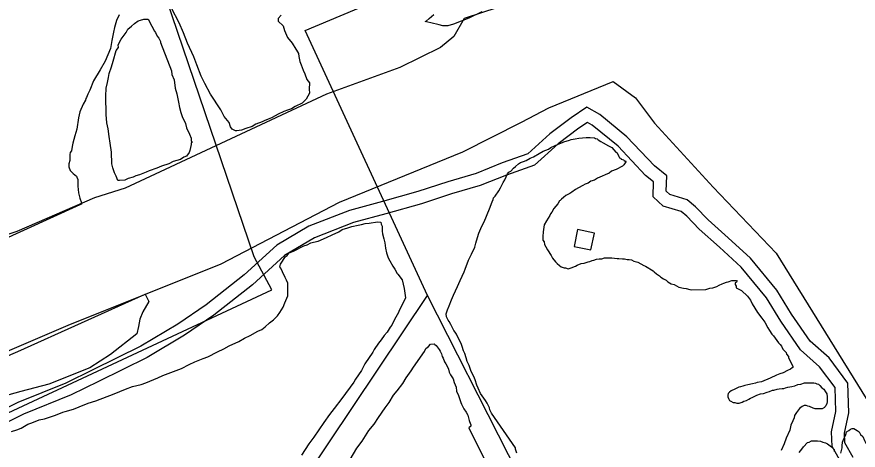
# Model space of a CAD drawing. Extents: x 3297716 to 3335574, y 688621 to 713991.
# Drawn here: x 3304936 to 3306890, y 703418 to 704423 of the extents above; entities that cross this region are included whole.
import ezdxf

# ---------------------------------------------------------------- set-up
doc = ezdxf.new("R2010")
doc.units = 0
for name, color, linetype in [('V-BLDG-OTLN', 7, 'Continuous'), ('V-ROAD-CNTR', 7, 'Continuous'), ('V-SITE-VEGE', 7, 'Continuous'), ('V-TOPO-SHOR', 7, 'Continuous'), ('V-UTIL-LINE', 7, 'Continuous')]:
    doc.layers.add(name, color=color, linetype=linetype)

msp = doc.modelspace()

# ---------------------------------------------------------------- linework, layer by layer
at = {"layer": 'V-BLDG-OTLN'}
msp.add_lwpolyline([(3306277.5, 703921.3), (3306238.3, 703929.5), (3306230.1, 703890.3), (3306269.3, 703882.2)], close=True, dxfattribs=at)
at = {"layer": 'V-ROAD-CNTR'}
for points in [[(3306878.4, 703400.7), (3306858.9, 703434.4), (3306858.3, 703457.2), (3306868.1, 703504.5), (3306865.6, 703573.1), (3306822.3, 703631.7), (3306778.5, 703670.2), (3306735.2, 703733.3), (3306701.2, 703788.5), (3306639.8, 703862.7), (3306587.6, 703910.4), (3306541.7, 703951.6), (3306512.2, 703982.3), (3306492.9, 703998.2), (3306452.2, 704010.6), (3306443.9, 704018.2), (3306445.3, 704054.3), (3306416.7, 704077.2), (3306352.5, 704144.8), (3306289.6, 704196.2), (3306259.8, 704213.6), (3306223.4, 704188.8), (3306173.9, 704151.6), (3306122.4, 704104.7), (3306062.9, 704084), (3306002.6, 704059.8), (3305936.9, 704040.5), (3305866.9, 704017.5), (3305785, 703994.8), (3305708.5, 703974), (3305614, 703937), (3305539.9, 703893.4), (3305463.8, 703824.1), (3305376.1, 703755.1), (3305309.6, 703709.7), (3305224.3, 703658.7), (3305112.3, 703603.8), (3305049.8, 703573.4), (3304938.8, 703528.4), (3304828.9, 703473.4)], [(3306853.4, 703384), (3306829.2, 703425.9), (3306828.2, 703459.9), (3306838, 703507.1), (3306836, 703562.7), (3306800, 703611.3), (3306755.9, 703650.2), (3306710.1, 703716.9), (3306676.7, 703770.9), (3306618, 703841.9), (3306567.4, 703888.2), (3306520.9, 703930), (3306491.8, 703960.3), (3306478.5, 703971.3), (3306436.9, 703983.9), (3306413.4, 704005.5), (3306414.8, 704040.3), (3306396.3, 704055), (3306332.1, 704122.8), (3306272.4, 704171.5), (3306261, 704178.1), (3306240.8, 704164.4), (3306193, 704128.4), (3306138, 704078.4), (3306073.4, 704055.9), (3306012.4, 704031.4), (3305945.8, 704011.9), (3305875.6, 703988.8), (3305793, 703965.9), (3305717.9, 703945.5), (3305627.1, 703909.9), (3305557.8, 703869.1), (3305483.2, 703801.1), (3305393.9, 703730.9), (3305325.8, 703684.4), (3305238.6, 703632.3), (3305125.5, 703576.8), (3305062, 703546), (3304951.2, 703501.1), (3304852.5, 703451.7)]]:
    msp.add_lwpolyline(points, dxfattribs=at)
at = {"layer": 'V-SITE-VEGE'}
for points in [[(3305549.8, 704427.1), (3305542.8, 704418.8), (3305542.9, 704412.7), (3305554.3, 704401.6), (3305557.5, 704391.4), (3305564.9, 704375.2), (3305575.4, 704362), (3305583.8, 704347.9), (3305585.8, 704345.8), (3305590, 704337.7), (3305591.2, 704330.6), (3305593.4, 704319.4), (3305596.6, 704311.3), (3305600.9, 704299.1), (3305605.1, 704290.9), (3305609.4, 704277.7), (3305615.6, 704269.6), (3305614.8, 704255.3), (3305616, 704246.1), (3305608, 704231.7), (3305599, 704222.4), (3305582.7, 704215), (3305573.6, 704209.7), (3305564.5, 704206.5), (3305556.3, 704203.3), (3305543.1, 704197), (3305528.9, 704189.6), (3305521.8, 704186.4), (3305511.7, 704182.2), (3305505.6, 704179), (3305491.4, 704173.7), (3305482.2, 704168.4), (3305468, 704164.1), (3305457.8, 704159.9), (3305446.6, 704158.7), (3305443.5, 704158.7), (3305436.3, 704162.6), (3305432.2, 704167.7), (3305428.9, 704177.9), (3305417.5, 704192), (3305410.1, 704207.2), (3305386, 704243.6), (3305372.4, 704268), (3305363.9, 704285.2), (3305354.3, 704311.6), (3305346.9, 704329.9), (3305332.1, 704361.4), (3305323.5, 704385.8), (3305313, 704409.1), (3305295.1, 704442.6)], [(3306015.8, 704434.2), (3305985.4, 704419.4), (3305949.8, 704405.6), (3305936.6, 704402.3), (3305925.3, 704402.2), (3305917.1, 704404.1), (3305897.6, 704408.9), (3305890.5, 704410.8), (3305884.3, 704411.8), (3305886.3, 704412.8), (3305893.4, 704419), (3305904.5, 704428.4)], [(3305173.9, 704427.8), (3305167.4, 704414.6), (3305163.1, 704398), (3305160.9, 704387), (3305156.6, 704368.3), (3305153.4, 704349.6), (3305141.4, 704319.8), (3305129.4, 704299.9), (3305114.2, 704274.5), (3305105.5, 704252.5), (3305101.1, 704243.6), (3305097.8, 704235.9), (3305096.7, 704233.7), (3305095.7, 704229.3), (3305090.2, 704220.5), (3305082.6, 704202.8), (3305079.4, 704188.5), (3305075.1, 704162), (3305070.8, 704146.6), (3305066.4, 704130.1), (3305064.3, 704122.4), (3305063.2, 704112.4), (3305060, 704108), (3305058.9, 704103.6), (3305058.9, 704089.3), (3305056.8, 704081.6), (3305056.8, 704075), (3305060.2, 704066.2), (3305066.8, 704059.6), (3305074.5, 704053.1), (3305075.7, 704050.9), (3305077.9, 704045.4), (3305078, 704030), (3305079.1, 704014.6), (3305082.5, 704002.5), (3305085.9, 703991.5), (3305085.9, 703988.2), (3305082.6, 703987)], [(3305944.2, 703709.2), (3305940.3, 703715.8), (3305937.4, 703719.5), (3305933.5, 703727), (3305933.4, 703733.7), (3305936.1, 703743.2), (3305939.7, 703752.8), (3305945.2, 703766.1), (3305949.8, 703777.6), (3305959, 703797.7), (3305965.4, 703811), (3305974.6, 703831.1), (3305977.3, 703837.8), (3305984.6, 703858.8), (3305992, 703872.2), (3305999.3, 703888.4), (3306002, 703897.9), (3306005.6, 703911.3), (3306009.3, 703920.8), (3306015.7, 703937.1), (3306021.2, 703947.6), (3306034, 703977.2), (3306039.5, 703993.4), (3306042.2, 703999.1), (3306043.1, 704003), (3306046.9, 704006.8), (3306055.2, 704019.3), (3306058.9, 704026), (3306065.4, 704038.4), (3306069, 704045.1), (3306075.5, 704058.5), (3306078.3, 704062.3), (3306083, 704065.2), (3306089.5, 704072), (3306094.2, 704075.9), (3306100.7, 704081.6), (3306105.4, 704084.6), (3306113, 704087.5), (3306118.7, 704089.5), (3306128.1, 704095.3), (3306135.6, 704098.3), (3306148.8, 704106.1), (3306158.2, 704111), (3306170.4, 704115.9), (3306176.1, 704119.8), (3306186.4, 704124.7), (3306193, 704127.7), (3306203.4, 704131.6), (3306206.2, 704132.6), (3306219.5, 704136.6), (3306223.2, 704138.6), (3306232.7, 704139.7), (3306241.2, 704141.7), (3306258.3, 704142.9), (3306267.8, 704143), (3306277.3, 704142.2), (3306280.1, 704140.4), (3306283.9, 704139.5), (3306285.9, 704137.6), (3306292.6, 704133.9), (3306297.4, 704130.2), (3306309.8, 704123.8), (3306317.5, 704120.1), (3306327.1, 704108.8), (3306330, 704107), (3306333.9, 704098.5), (3306335.9, 704095.7), (3306338.7, 704094.8), (3306339.7, 704092.9), (3306345.4, 704091.1), (3306346.4, 704089.2), (3306349.2, 704089.2), (3306350.2, 704086.4), (3306345.6, 704079.7), (3306342.8, 704076.8), (3306327.7, 704069), (3306317.3, 704065)], [(3306317.3, 704065), (3306311.7, 704060.2), (3306302.3, 704056.3), (3306295.7, 704053.3), (3306284.4, 704048.4), (3306277.8, 704043.6), (3306269.3, 704041.5), (3306262.7, 704036.7), (3306256.1, 704034.7), (3306250.5, 704031.8), (3306240.1, 704025.9), (3306233.6, 704022), (3306225.1, 704016.2), (3306220.4, 704013.3), (3306211, 704008.4), (3306205.4, 704003.5), (3306200.7, 703999.7), (3306197.9, 703996.8), (3306196, 703995.8), (3306192.3, 703989.1), (3306183, 703978.5), (3306178.4, 703969.9), (3306175.6, 703966.1), (3306173.7, 703962.3), (3306166.3, 703949.8), (3306160.8, 703940.2), (3306158.2, 703924.1), (3306157.4, 703913.6), (3306157.5, 703905.1), (3306160.4, 703901.3), (3306161.5, 703894.7), (3306164.4, 703889), (3306168.3, 703882.5), (3306177.1, 703869.3), (3306180, 703862.7), (3306186.8, 703854.3), (3306190.6, 703850.5), (3306196.4, 703845.9), (3306200.2, 703843.1), (3306206.9, 703840.4), (3306209.8, 703840.4), (3306216.4, 703838.6), (3306223.1, 703840.6), (3306233.4, 703844.6), (3306237.2, 703846.5), (3306246.6, 703850.5), (3306253.2, 703851.5), (3306262.7, 703854.5), (3306266.5, 703855.5), (3306272.1, 703857.5), (3306275.9, 703858.5), (3306282.5, 703860.5), (3306288.2, 703861.5), (3306294.8, 703861.6), (3306300.5, 703863.6), (3306317.6, 703863.9), (3306329.9, 703862.2), (3306333.7, 703862.2), (3306342.3, 703861.4), (3306347, 703861.5), (3306353.7, 703859.7), (3306358.4, 703859.8), (3306363.2, 703858.9), (3306368.9, 703856.1), (3306378.5, 703853.4), (3306391.9, 703846), (3306395.7, 703844.2), (3306413.9, 703834), (3306415.8, 703831.2), (3306421.6, 703826.6), (3306428.3, 703821.9), (3306431.2, 703819.1), (3306437.9, 703815.4), (3306443.6, 703811.7), (3306447.5, 703808), (3306455.2, 703803.4), (3306462.8, 703801.6), (3306467.6, 703798.8), (3306473.3, 703796), (3306483.8, 703793.4), (3306490.4, 703792.5), (3306499, 703790.7), (3306503.8, 703789.9), (3306536, 703790.4), (3306545.4, 703793.4), (3306552.1, 703794.4), (3306561.5, 703797.4), (3306567.2, 703800.3), (3306573.8, 703803.3), (3306577.5, 703805.2), (3306584.1, 703807.2), (3306587.9, 703808.2), (3306596.4, 703811.2), (3306606.8, 703811.4), (3306608.8, 703810.5), (3306606.9, 703807.6), (3306604.1, 703805.6), (3306604.1, 703801.8), (3306606.1, 703798.1), (3306606.2, 703794.3), (3306618.6, 703787.8)], [(3305082.6, 703987), (3304575.7, 703756.2)], [(3305505, 703697.7), (3305512.5, 703703.5), (3305522.8, 703713.2), (3305532.2, 703719.9), (3305541.6, 703729.6), (3305547.1, 703737.3), (3305554.5, 703749.7), (3305558.2, 703759.2), (3305565.5, 703775.5), (3305565.1, 703804.9), (3305562.1, 703812.4), (3305559.2, 703818.1), (3305553.3, 703831.3), (3305549.4, 703839.8), (3305546.5, 703842.6), (3305548.3, 703849.2), (3305552.9, 703856), (3305559.4, 703866.5), (3305564.1, 703869.4), (3305568.7, 703875.2), (3305578.2, 703879.1), (3305602.6, 703891.8), (3305610.2, 703893.8), (3305618.7, 703898.7), (3305625.3, 703899.8), (3305635.7, 703902.8), (3305655.5, 703910.7), (3305668.7, 703917.5), (3305683.7, 703924.4), (3305691.3, 703929.2), (3305704.5, 703933.2), (3305713.9, 703936.2), (3305729.1, 703939.3), (3305736.6, 703941.3), (3305745.1, 703943.4), (3305754.6, 703944.4), (3305773.5, 703947.6), (3305781.1, 703946.7), (3305782.2, 703942), (3305784.1, 703937.3), (3305784.3, 703925.9), (3305785.4, 703919.3), (3305788.4, 703908), (3305790.4, 703898.5), (3305792.5, 703886.2), (3305794.6, 703875.8), (3305798.5, 703863.5), (3305802.4, 703856.9), (3305809.3, 703844.7), (3305814.1, 703837.2), (3305819, 703827.8), (3305820.9, 703825.9), (3305830.6, 703812.8), (3305835.7, 703792.9), (3305837.8, 703776.8), (3305838.9, 703771.1), (3305823.2, 703739.6), (3305822.3, 703736.7), (3305815.8, 703726.2), (3305812.1, 703719.5), (3305806.6, 703708), (3305802.9, 703703.2), (3305796.4, 703691.7), (3305789, 703684), (3305782.5, 703673.5), (3305776, 703665.8), (3305765.7, 703651.4), (3305763, 703644.7), (3305744.4, 703617.9), (3305736.1, 703602.6), (3305722.2, 703582.4), (3305718.5, 703575.7), (3305690.6, 703537.3), (3305673, 703514.3), (3305661.8, 703500.8), (3305648.8, 703481.7), (3305625.6, 703448.1), (3305614.4, 703432.7), (3305596.8, 703405.9)], [(3306618.6, 703787.8), (3306633, 703774.8), (3306639.8, 703765.4), (3306643.7, 703756.9), (3306656.4, 703737.2), (3306666.1, 703724), (3306672.9, 703714.7), (3306679.7, 703701.5), (3306683.6, 703694.9), (3306689.4, 703686.4), (3306693.3, 703682.7), (3306704.9, 703666.8), (3306708.8, 703663), (3306711.7, 703659.3), (3306714.6, 703651.7), (3306722.3, 703644.2), (3306723.3, 703640.5), (3306728.2, 703634.8), (3306728.2, 703632), (3306738, 703612.2), (3306738, 703609.4), (3306736.2, 703608.4), (3306732.4, 703605.5), (3306725.8, 703602.5), (3306715.5, 703596.7), (3306707.9, 703594.7), (3306700.4, 703591.7), (3306685.3, 703584.8), (3306665.5, 703576), (3306655.1, 703574.9), (3306651.3, 703572.9), (3306644.7, 703571.9), (3306633.3, 703568.9), (3306626.7, 703567.8), (3306622, 703565.8), (3306616.3, 703564.8), (3306612.5, 703563.8), (3306603.1, 703558.9), (3306594.6, 703555), (3306590.9, 703552.1), (3306588.1, 703549.2), (3306587.2, 703545.4), (3306587.3, 703541.6), (3306588.3, 703537.8), (3306591.2, 703533.1), (3306594.1, 703531.3), (3306599.8, 703528.5), (3306603.6, 703528.6), (3306608.4, 703526.7), (3306613.1, 703526.8), (3306620.7, 703528.8), (3306624.4, 703531.7), (3306630.1, 703532.8), (3306635.7, 703535.7), (3306639.5, 703538.6), (3306643.3, 703539.6), (3306649.9, 703542.6), (3306654.6, 703545.5), (3306663.1, 703548.4), (3306669.7, 703549.5), (3306678.2, 703552.5), (3306683.9, 703553.5), (3306690.5, 703556.5), (3306694.3, 703556.5), (3306701.8, 703559.5), (3306706.5, 703559.6), (3306713.2, 703560.6), (3306717, 703560.7), (3306720.7, 703562.6), (3306726.4, 703563.7), (3306735.9, 703565.7), (3306742.5, 703566.7), (3306750, 703569.7), (3306756.7, 703570.8), (3306765.2, 703573.7), (3306787, 703574.1), (3306790.8, 703573.2), (3306793.7, 703571.3), (3306797.5, 703570.4), (3306800.4, 703567.6), (3306805.2, 703562), (3306810, 703559.2), (3306813.9, 703552.7), (3306816.8, 703548), (3306817.8, 703541.3), (3306818, 703529.9), (3306817.1, 703526.1), (3306814.4, 703520.4), (3306812.5, 703518.5), (3306811.6, 703516.6), (3306805.9, 703513.6), (3306789.8, 703513.4), (3306785, 703515.2), (3306776.4, 703518.9), (3306772.6, 703519.8), (3306768.8, 703521.6), (3306764.1, 703521.5), (3306759.4, 703518.6), (3306753.7, 703514.7), (3306746.3, 703505.1), (3306741.6, 703498.4)], [(3304414.5, 703420.5), (3304938.5, 703646.6), (3305234.4, 703779.6), (3305242.4, 703762.5), (3305228.8, 703738.5), (3305221.9, 703721.4), (3305218.5, 703704.3), (3305215.1, 703687.2), (3305153.6, 703639.4), (3305105.8, 703608.6), (3305010.1, 703571), (3304945.1, 703553.9), (3304883.6, 703536.8)], [(3306096.8, 703410.7), (3306093.8, 703420.2), (3306093.8, 703423), (3306038.4, 703503.8), (3306034.5, 703511.3), (3306033.5, 703516), (3306028.6, 703526.4), (3306024.7, 703533), (3306013.1, 703548.9), (3306007.2, 703561.2), (3306004.2, 703568.7), (3306000.2, 703581), (3305997.3, 703588.5), (3305991.4, 703599.8), (3305988.5, 703607.4), (3305986.5, 703614), (3305981.6, 703623.4), (3305979.5, 703631.9), (3305976.5, 703642.3), (3305973.6, 703648), (3305970.6, 703658.3), (3305967.6, 703664.9), (3305960.8, 703678.1), (3305956.9, 703686.6), (3305954, 703691.3), (3305951.1, 703695.1), (3305946.2, 703704.5), (3305944.2, 703709.2)], [(3304924.1, 703461.1), (3304936.4, 703465.1), (3304945.8, 703469), (3304961.8, 703477.8), (3304971.3, 703480.8), (3304988.3, 703487.7), (3305000.6, 703490.7), (3305026, 703498.7), (3305043, 703505.6), (3305048.7, 703507.6), (3305067.6, 703512.6), (3305080.8, 703518.5), (3305101.5, 703526.4), (3305119.5, 703532.4), (3305161.9, 703548.2), (3305188.3, 703559.1), (3305204.4, 703565), (3305225.2, 703570.1), (3305235.5, 703574), (3305263.8, 703585.8), (3305275.1, 703590.8), (3305287.4, 703595.7), (3305306.3, 703602.6), (3305318.5, 703607.5), (3305336.4, 703616.4), (3305349.6, 703622.3), (3305368.5, 703630.1), (3305379.8, 703634.1), (3305402.4, 703645.8), (3305416.5, 703652.7), (3305428.8, 703659.5), (3305451.4, 703669.4), (3305464.5, 703677.2), (3305477.7, 703684), (3305495.6, 703693.8), (3305505, 703697.7)], [(3305709.9, 703396.3), (3305725.6, 703422.1), (3305737.7, 703438.4), (3305753.4, 703463.3), (3305765.6, 703477.8), (3305775.8, 703493.1), (3305791.5, 703516.1), (3305800.8, 703528.6), (3305811, 703544.9), (3305819.4, 703555.4), (3305832.4, 703572.7), (3305839.8, 703585.2), (3305851.9, 703601.5), (3305857.5, 703610.1), (3305882.5, 703646.6), (3305886.2, 703653.3), (3305891.8, 703658.1), (3305896.5, 703663.9), (3305905, 703664), (3305906.9, 703663.1), (3305909.8, 703660.3), (3305914.7, 703654.6), (3305916.6, 703650.9), (3305919.5, 703647.1), (3305922.5, 703641.5), (3305923.5, 703634.8), (3305926.4, 703631.1), (3305929.4, 703622.6), (3305932.3, 703617.9), (3305935.2, 703612.3), (3305938.2, 703605.7), (3305940.2, 703599), (3305943.1, 703592.5), (3305949, 703583.1), (3305952, 703574.6), (3305955.9, 703564.2), (3305957, 703554.7), (3305961.9, 703544.3), (3305966.9, 703528.3), (3305968.9, 703524.5), (3305971.8, 703517.9), (3305973.8, 703513.2), (3305979.6, 703505.7), (3305983.5, 703499.1), (3305986.5, 703486.8), (3305987.5, 703484), (3305990.5, 703476.5), (3305990.5, 703473.6), (3305985.8, 703469.7), (3306075.9, 703287)], [(3306741.6, 703498.4), (3306740.8, 703492.7), (3306738, 703486), (3306733.5, 703475.5), (3306730.8, 703464.1), (3306722.5, 703445.9), (3306718, 703432.6), (3306710.6, 703417.3)], [(3306849.3, 703410.9), (3306852.9, 703423.3), (3306852.8, 703429.9), (3306853.7, 703433.7), (3306853.6, 703436.6), (3306856.3, 703444.2), (3306860, 703451.8), (3306861.8, 703456.6), (3306862.7, 703460.4), (3306868.4, 703463.3), (3306872.1, 703466.3), (3306875.9, 703468.2), (3306879.7, 703468.3), (3306887.4, 703463.6), (3306892.2, 703459.9), (3306895.1, 703454.3), (3306900.9, 703449.6), (3306904.8, 703440.2), (3306907.7, 703433.6), (3306914.5, 703427), (3306919.3, 703424.3), (3306924.1, 703420.6), (3306928.9, 703414.9)], [(3306752.5, 703412.2), (3306759, 703419.9), (3306762.7, 703425.7), (3306772, 703435.3), (3306775.8, 703436.3), (3306781.5, 703439.2), (3306795.7, 703439.5), (3306802.3, 703438.6), (3306808.1, 703435.9), (3306813.8, 703435), (3306818.6, 703432.2), (3306828.2, 703425.7), (3306834, 703419.2), (3306834, 703414.4)]]:
    msp.add_lwpolyline(points, dxfattribs=at)
msp.add_lwpolyline([(3305295.2, 704297.4), (3305296.4, 704289.3), (3305301.7, 704277.1), (3305304, 704257.7), (3305307.3, 704244.5), (3305311.7, 704225.1), (3305313.9, 704212.9), (3305317.2, 704200.7), (3305320.4, 704191.5), (3305327.8, 704175.3), (3305330, 704165.1), (3305337.4, 704150.9), (3305340.6, 704141.7), (3305340.7, 704134.6), (3305342.7, 704133.6), (3305342.8, 704130.5), (3305340.7, 704130.5), (3305340.8, 704126.4), (3305337.9, 704113.1), (3305336, 704107.9), (3305330, 704099.7), (3305323.9, 704097.5), (3305315.8, 704092.3), (3305299.5, 704086.9), (3305289.4, 704081.7), (3305272.1, 704076.3), (3305260.9, 704072), (3305243.6, 704065.6), (3305236.5, 704062.5), (3305221.3, 704056.1), (3305212.1, 704053.9), (3305206, 704050.8), (3305194.8, 704047.5), (3305186.7, 704044.3), (3305174.4, 704043.1), (3305170.3, 704043.1), (3305167.1, 704053.2), (3305162.9, 704061.3), (3305158.7, 704072.5), (3305156.5, 704081.7), (3305156.1, 704109.3), (3305152.7, 704129.7), (3305150.4, 704145), (3305148.1, 704163.3), (3305144.8, 704176.6), (3305143.5, 704196), (3305142.8, 704238.9), (3305143.6, 704257.3), (3305146.4, 704270.6), (3305149.3, 704281.9), (3305150.2, 704291.1), (3305156.1, 704306.6), (3305160, 704319.9), (3305166.8, 704344.5), (3305171.8, 704351.8), (3305171.7, 704357.9), (3305178.6, 704371.3), (3305189.6, 704386.8), (3305193.6, 704394), (3305202.7, 704401.3), (3305209.7, 704407.5), (3305217.8, 704413.8), (3305222.9, 704414.9), (3305231.1, 704417.1), (3305241.3, 704417.2), (3305249.7, 704401), (3305256, 704389.9), (3305258.1, 704386.8), (3305262.3, 704377.7), (3305265.5, 704373.6), (3305269.7, 704365.5), (3305269.7, 704363.5)], close=True, dxfattribs=at)
at = {"layer": 'V-TOPO-SHOR'}
for points in [[(3308893.6, 705702.5), (3308503.9, 705522.6), (3308127.4, 705373.5), (3307944.6, 705276.1), (3307606.6, 705135.5), (3306997.6, 704854.7), (3306964, 704836.7), (3306436.3, 704594.4), (3306091.3, 704457), (3305974.7, 704419), (3305950.9, 704377.4), (3305920.1, 704351.6), (3305825.3, 704305.2), (3305654.8, 704243.4), (3305187.9, 704025.4), (3305116.2, 704002.9), (3304936.4, 703925.2), (3304756.4, 703865.3), (3304445.4, 703730.3), (3304265.9, 703640.1)], [(3304772.9, 703587.2), (3305055.2, 703707.9), (3305410.7, 703850), (3305685.6, 703992.7), (3305972.1, 704110), (3306108.1, 704178.9), (3306171.6, 704211.8), (3306320.9, 704273.1), (3306372.5, 704234.9), (3306417.1, 704176.2), (3306553.4, 704027.9), (3306699.6, 703874.4), (3306918.5, 703521.3), (3306998.4, 703414.7), (3307050.4, 703392.3), (3307094.9, 703374.8), (3307136.3, 703373.5), (3307218.8, 703349.4), (3307472.4, 703254.1), (3307643.2, 703207.3), (3307942.8, 703103.5), (3308140.1, 703050.1), (3308431.5, 702934.4)]]:
    msp.add_lwpolyline(points, dxfattribs=at)
at = {"layer": 'V-UTIL-LINE'}
for points in [[(3303448.6, 701140.2), (3303930.9, 701797.4), (3304511.5, 702619.9), (3304648.8, 702913.1), (3304845.7, 703471.7), (3305528, 703789.5), (3305487.4, 703865.8), (3305258.5, 704537), (3305508.3, 705244), (3305494.5, 706298), (3305502.5, 707975.1), (3306265.9, 708377.2)], [(3306265.6, 703037.5), (3305889.4, 703776.7), (3305605.8, 704391.2), (3306617.9, 704815.4), (3307269.3, 705782.5), (3307875.3, 706668.1), (3308407.2, 707448.9)], [(3304119.6, 701140.9), (3304186.6, 701237.8), (3304589.3, 701840.1), (3305141.1, 702660), (3305889.4, 703776.7)]]:
    msp.add_lwpolyline(points, dxfattribs=at)

doc.saveas('drawing.dxf')
